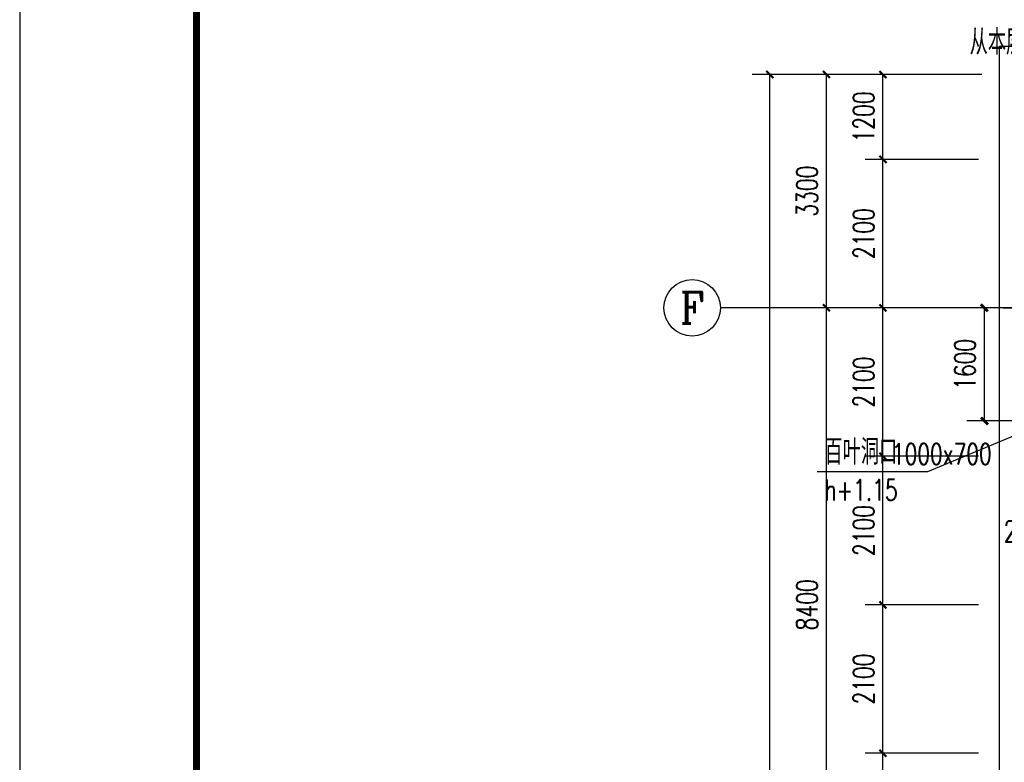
# Model space of a CAD drawing. Extents: x 797781 to 1255204, y 21234 to 1024248.
# Tile 590 of 656: x 881593 to 895525, y 678054 to 688556. Entities that reach past the tile are written whole.
import ezdxf
from ezdxf.enums import TextEntityAlignment as Align

# ---------------------------------------------------------------- set-up
doc = ezdxf.new("R2010")
doc.units = 0
doc.header["$LTSCALE"] = 1000
doc.header["$MEASUREMENT"] = 0
doc.linetypes.add('230303生产综合楼-平面图_t8$0$DOTE', pattern=[2.42, 2, -0.2, 0.02, -0.2])
for name, color, linetype in [('230303生产综合楼-平面图_t8$0$AXIS', 3, 'Continuous'), ('230303生产综合楼-平面图_t8$0$AXIS_TEXT', 7, 'Continuous'), ('230303生产综合楼-平面图_t8$0$DOTE', 1, '230303生产综合楼-平面图_t8$0$DOTE'), ('230303生产综合楼-平面图_t8$0$PUB_DIM', 3, 'Continuous'), ('230303生产综合楼-平面图_t8$0$PUB_TITLE', 4, 'Continuous'), ('230303生产综合楼-平面图_t8$0$看线', 115, 'Continuous'), ('AXIS_TEXT', 7, 'Continuous'), ('DIM_LEAD', 3, 'Continuous'), ('DIM_SYMB', 3, 'Continuous'), ('PUB_DIM', 3, 'Continuous'), ('PUB_TEXT', 7, 'Continuous')]:
    doc.layers.add(name, color=color, linetype=linetype)
doc.styles.add('230303生产综合楼-平面图_t8$0$_TCH_AXIS', font='COMPLEX', dxfattribs={"bigfont": 'GBCBIG'})
doc.styles.add('230303生产综合楼-平面图_T8$0$_TCH_DIM_T3', font='SIMPLEX', dxfattribs={"width": 0.705882, "bigfont": 'GBCBIG'})
doc.styles.add('_TCH_DIM', font='SIMPLEX', dxfattribs={"bigfont": 'GBCBIG'})
doc.styles.add('_TCH_DIM_T3', font='SIMPLEX', dxfattribs={"width": 0.705882, "bigfont": 'GBCBIG'})
doc.styles.add('COMPLEX', font='COMPLEX')
doc.dimstyles.new('230303生产综合楼-平面图_T8$0$_TCH_ARCH&&100', dxfattribs={"dimtxt": 297.5, "dimasz": 100, "dimexe": 250, "dimexo": 300, "dimgap": 126.25, "dimtad": 1, "dimdec": 0, "dimzin": 0, "dimdsep": 46, "dimtxsty": '230303生产综合楼-平面图_T8$0$_TCH_DIM_T3', "dimblk": '230303生产综合楼-平面图_t8$0$_ArchTick', "dimcen": 0.09, "dimclrt": 7, "dimazin": 2, "dimtfac": 1, "dimtdec": 0, "dimtix": 1, "dimtmove": 2, "dimatfit": 3, "dimfxl": 1, "dimtolj": 1, "dimtzin": 0, "dimarcsym": 0})
doc.dimstyles.new('_TCH_ARCH&&100', dxfattribs={"dimtxt": 297.5, "dimasz": 100, "dimexe": 250, "dimexo": 300, "dimgap": 126.25, "dimtad": 1, "dimdec": 0, "dimzin": 0, "dimdsep": 46, "dimtxsty": '_TCH_DIM_T3', "dimblk": 'ARCHTICK', "dimcen": 0.09, "dimclrt": 7, "dimazin": 2, "dimtfac": 1, "dimtdec": 0, "dimtix": 1, "dimtmove": 2, "dimatfit": 3, "dimfxl": 1, "dimtolj": 1, "dimtzin": 0, "dimarcsym": 0})

# ---------------------------------------------------------------- blocks, each defined once
blk = doc.blocks.new('AQ9-10')
at = {"layer": 'DIM_SYMB'}
blk.add_lwpolyline([(1012943, 684018, 0, 0, 0), (1015359, 684018, 0, 0, 0), (1015359, 683302, 80, 0, 0), (1015359, 683002, 0, 0, 0)], format="xyseb", dxfattribs=at)
at = {"layer": 'PUB_TEXT', "style": '_TCH_DIM'}
blk.add_text('从本层楼地面建筑标高起', height=357.45, dxfattribs=at).set_placement((1012943, 683578))
blk = doc.blocks.new('_ArchTick')
at = {"color": 0, "linetype": 'ByBlock', "const_width": 0.4}
blk.add_lwpolyline([(-0.5, -0.5), (0.5, 0.5)], dxfattribs=at)
blk = doc.blocks.new('*D6591')
at = {"layer": 'Defpoints', "color": 0, "transparency": 16777216}
for p in [(656845, 577280), (657759, 577280), (657759, 575679)]:
    blk.add_point(p, dxfattribs=at)
at = {"layer": 'PUB_DIM', "color": 0, "lineweight": -2, "transparency": 16777216}
for p, q in [((657459, 577280), (656595, 577280)), ((656845, 575679), (656845, 577280)), ((657459, 575679), (656595, 575679))]:
    blk.add_line(p, q, dxfattribs=at)
at = {"layer": 'PUB_DIM', "color": 0, "lineweight": -2, "transparency": 16777216, "xscale": 100, "yscale": 100, "zscale": 100}
for p, rotation in [((656845, 577280), 90), ((656845, 575679), 270)]:
    blk.add_blockref('_ArchTick', p, dxfattribs=dict(at, rotation=rotation))
at = {"layer": 'PUB_DIM', "color": 7, "transparency": 16777216, "insert": (656570, 576480), "char_height": 297.5, "attachment_point": 5, "rotation": 90, "style": '_TCH_DIM_T3'}
blk.add_mtext('\\A1;1600', dxfattribs=at)
blk = doc.blocks.new('230303生产综合楼-平面图_t8$0$_ArchTick')
at = {"color": 0, "linetype": 'ByBlock', "const_width": 0.3}
blk.add_lwpolyline([(-0.5, -0.5), (0.5, 0.5)], dxfattribs=at)
blk = doc.blocks.new('*D4894')
at = {"layer": '230303生产综合楼-平面图_t8$0$PUB_DIM', "color": 0, "lineweight": -2, "transparency": 16777216}
for p, q in [((896158, 681047), (896058, 681047)), ((896158, 681047), (896358, 681047)), ((896358, 681047), (896458, 681047)), ((896158, 680747), (896158, 680797)), ((896358, 680747), (896358, 680797))]:
    blk.add_line(p, q, dxfattribs=at)
at = {"layer": 'Defpoints', "color": 0, "transparency": 16777216}
for p in [(896158, 681047), (896358, 681047), (896358, 681047)]:
    blk.add_point(p, dxfattribs=at)
at = {"layer": '230303生产综合楼-平面图_t8$0$PUB_DIM', "color": 0, "lineweight": -2, "transparency": 16777216, "xscale": 100, "yscale": 100, "zscale": 100}
blk.add_blockref('230303生产综合楼-平面图_t8$0$_ArchTick', (896158, 681047), dxfattribs=at)
at = {"layer": '230303生产综合楼-平面图_t8$0$PUB_DIM', "color": 0, "lineweight": -2, "transparency": 16777216, "xscale": 100, "yscale": 100, "zscale": 100, "rotation": 180}
blk.add_blockref('230303生产综合楼-平面图_t8$0$_ArchTick', (896358, 681047), dxfattribs=at)
at = {"layer": '230303生产综合楼-平面图_t8$0$PUB_DIM', "color": 7, "transparency": 16777216, "insert": (895788, 681322), "char_height": 297.5, "attachment_point": 5, "style": '230303生产综合楼-平面图_T8$0$_TCH_DIM_T3'}
blk.add_mtext('\\A1;200', dxfattribs=at)
blk = doc.blocks.new('*D5741')
at = {"layer": '230303生产综合楼-平面图_t8$0$AXIS', "color": 0, "lineweight": -2, "transparency": 16777216}
for p, q in [((895158, 678181), (893558, 678181)), ((893808, 676081), (893808, 678181)), ((895158, 676081), (893558, 676081))]:
    blk.add_line(p, q, dxfattribs=at)
at = {"layer": 'Defpoints', "color": 0, "transparency": 16777216}
for p in [(893808, 678181), (895458, 678181), (895458, 676081)]:
    blk.add_point(p, dxfattribs=at)
at = {"layer": '230303生产综合楼-平面图_t8$0$AXIS', "color": 0, "lineweight": -2, "transparency": 16777216, "xscale": 100, "yscale": 100, "zscale": 100}
for p, rotation in [((893808, 678181), 90), ((893808, 676081), 270)]:
    blk.add_blockref('230303生产综合楼-平面图_t8$0$_ArchTick', p, dxfattribs=dict(at, rotation=rotation))
at = {"layer": '230303生产综合楼-平面图_t8$0$AXIS', "color": 7, "transparency": 16777216, "insert": (893533, 677131), "char_height": 297.5, "attachment_point": 5, "rotation": 90, "style": '230303生产综合楼-平面图_T8$0$_TCH_DIM_T3'}
blk.add_mtext('\\A1;2100', dxfattribs=at)
blk = doc.blocks.new('*D5742')
at = {"layer": '230303生产综合楼-平面图_t8$0$AXIS', "color": 0, "lineweight": -2, "transparency": 16777216}
for p, q in [((895158, 680281), (893558, 680281)), ((893808, 678181), (893808, 680281)), ((895158, 678181), (893558, 678181))]:
    blk.add_line(p, q, dxfattribs=at)
at = {"layer": 'Defpoints', "color": 0, "transparency": 16777216}
for p in [(893808, 680281), (895458, 680281), (895458, 678181)]:
    blk.add_point(p, dxfattribs=at)
at = {"layer": '230303生产综合楼-平面图_t8$0$AXIS', "color": 0, "lineweight": -2, "transparency": 16777216, "xscale": 100, "yscale": 100, "zscale": 100}
for p, rotation in [((893808, 680281), 90), ((893808, 678181), 270)]:
    blk.add_blockref('230303生产综合楼-平面图_t8$0$_ArchTick', p, dxfattribs=dict(at, rotation=rotation))
at = {"layer": '230303生产综合楼-平面图_t8$0$AXIS', "color": 7, "transparency": 16777216, "insert": (893533, 679231), "char_height": 297.5, "attachment_point": 5, "rotation": 90, "style": '230303生产综合楼-平面图_T8$0$_TCH_DIM_T3'}
blk.add_mtext('\\A1;2100', dxfattribs=at)
blk = doc.blocks.new('*D5743')
at = {"layer": '230303生产综合楼-平面图_t8$0$AXIS', "color": 0, "lineweight": -2, "transparency": 16777216}
for p, q in [((895158, 682381), (893558, 682381)), ((893808, 680281), (893808, 682381)), ((895158, 680281), (893558, 680281))]:
    blk.add_line(p, q, dxfattribs=at)
at = {"layer": 'Defpoints', "color": 0, "transparency": 16777216}
for p in [(893808, 682381), (895458, 682381), (895458, 680281)]:
    blk.add_point(p, dxfattribs=at)
at = {"layer": '230303生产综合楼-平面图_t8$0$AXIS', "color": 0, "lineweight": -2, "transparency": 16777216, "xscale": 100, "yscale": 100, "zscale": 100}
for p, rotation in [((893808, 682381), 90), ((893808, 680281), 270)]:
    blk.add_blockref('230303生产综合楼-平面图_t8$0$_ArchTick', p, dxfattribs=dict(at, rotation=rotation))
at = {"layer": '230303生产综合楼-平面图_t8$0$AXIS', "color": 7, "transparency": 16777216, "insert": (893533, 681331), "char_height": 297.5, "attachment_point": 5, "rotation": 90, "style": '230303生产综合楼-平面图_T8$0$_TCH_DIM_T3'}
blk.add_mtext('\\A1;2100', dxfattribs=at)
blk = doc.blocks.new('*D5744')
at = {"layer": '230303生产综合楼-平面图_t8$0$AXIS', "color": 0, "lineweight": -2, "transparency": 16777216}
for p, q in [((895158, 684481), (893558, 684481)), ((893808, 682381), (893808, 684481)), ((895158, 682381), (893558, 682381))]:
    blk.add_line(p, q, dxfattribs=at)
at = {"layer": 'Defpoints', "color": 0, "transparency": 16777216}
for p in [(893808, 684481), (895458, 684481), (895458, 682381)]:
    blk.add_point(p, dxfattribs=at)
at = {"layer": '230303生产综合楼-平面图_t8$0$AXIS', "color": 0, "lineweight": -2, "transparency": 16777216, "xscale": 100, "yscale": 100, "zscale": 100}
for p, rotation in [((893808, 684481), 90), ((893808, 682381), 270)]:
    blk.add_blockref('230303生产综合楼-平面图_t8$0$_ArchTick', p, dxfattribs=dict(at, rotation=rotation))
at = {"layer": '230303生产综合楼-平面图_t8$0$AXIS', "color": 7, "transparency": 16777216, "insert": (893533, 683431), "char_height": 297.5, "attachment_point": 5, "rotation": 90, "style": '230303生产综合楼-平面图_T8$0$_TCH_DIM_T3'}
blk.add_mtext('\\A1;2100', dxfattribs=at)
blk = doc.blocks.new('*D5745')
at = {"layer": '230303生产综合楼-平面图_t8$0$AXIS', "color": 0, "lineweight": -2, "transparency": 16777216}
for p, q in [((895158, 686581), (893558, 686581)), ((893808, 684481), (893808, 686581)), ((895158, 684481), (893558, 684481))]:
    blk.add_line(p, q, dxfattribs=at)
at = {"layer": 'Defpoints', "color": 0, "transparency": 16777216}
for p in [(893808, 686581), (895458, 686581), (895458, 684481)]:
    blk.add_point(p, dxfattribs=at)
at = {"layer": '230303生产综合楼-平面图_t8$0$AXIS', "color": 0, "lineweight": -2, "transparency": 16777216, "xscale": 100, "yscale": 100, "zscale": 100}
for p, rotation in [((893808, 686581), 90), ((893808, 684481), 270)]:
    blk.add_blockref('230303生产综合楼-平面图_t8$0$_ArchTick', p, dxfattribs=dict(at, rotation=rotation))
at = {"layer": '230303生产综合楼-平面图_t8$0$AXIS', "color": 7, "transparency": 16777216, "insert": (893533, 685531), "char_height": 297.5, "attachment_point": 5, "rotation": 90, "style": '230303生产综合楼-平面图_T8$0$_TCH_DIM_T3'}
blk.add_mtext('\\A1;2100', dxfattribs=at)
blk = doc.blocks.new('*D5746')
at = {"layer": '230303生产综合楼-平面图_t8$0$AXIS', "color": 0, "lineweight": -2, "transparency": 16777216}
for p, q in [((895158, 687781), (893558, 687781)), ((893808, 686581), (893808, 687781)), ((895158, 686581), (893558, 686581))]:
    blk.add_line(p, q, dxfattribs=at)
at = {"layer": 'Defpoints', "color": 0, "transparency": 16777216}
for p in [(893808, 687781), (895458, 687781), (895458, 686581)]:
    blk.add_point(p, dxfattribs=at)
at = {"layer": '230303生产综合楼-平面图_t8$0$AXIS', "color": 0, "lineweight": -2, "transparency": 16777216, "xscale": 100, "yscale": 100, "zscale": 100}
for p, rotation in [((893808, 687781), 90), ((893808, 686581), 270)]:
    blk.add_blockref('230303生产综合楼-平面图_t8$0$_ArchTick', p, dxfattribs=dict(at, rotation=rotation))
at = {"layer": '230303生产综合楼-平面图_t8$0$AXIS', "color": 7, "transparency": 16777216, "insert": (893533, 687181), "char_height": 297.5, "attachment_point": 5, "rotation": 90, "style": '230303生产综合楼-平面图_T8$0$_TCH_DIM_T3'}
blk.add_mtext('\\A1;1200', dxfattribs=at)
blk = doc.blocks.new('*D6188')
at = {"layer": '230303生产综合楼-平面图_t8$0$AXIS', "color": 0, "lineweight": -2, "transparency": 16777216}
for p, q in [((895208, 684481), (892758, 684481)), ((893008, 676081), (893008, 684481)), ((895208, 676081), (892758, 676081))]:
    blk.add_line(p, q, dxfattribs=at)
at = {"layer": 'Defpoints', "color": 0, "transparency": 16777216}
for p in [(893008, 684481), (895508, 684481), (895508, 676081)]:
    blk.add_point(p, dxfattribs=at)
at = {"layer": '230303生产综合楼-平面图_t8$0$AXIS', "color": 0, "lineweight": -2, "transparency": 16777216, "xscale": 100, "yscale": 100, "zscale": 100}
for p, rotation in [((893008, 684481), 90), ((893008, 676081), 270)]:
    blk.add_blockref('230303生产综合楼-平面图_t8$0$_ArchTick', p, dxfattribs=dict(at, rotation=rotation))
at = {"layer": '230303生产综合楼-平面图_t8$0$AXIS', "color": 7, "transparency": 16777216, "insert": (892733, 680281), "char_height": 297.5, "attachment_point": 5, "rotation": 90, "style": '230303生产综合楼-平面图_T8$0$_TCH_DIM_T3'}
blk.add_mtext('\\A1;8400', dxfattribs=at)
blk = doc.blocks.new('*D6189')
at = {"layer": '230303生产综合楼-平面图_t8$0$AXIS', "color": 0, "lineweight": -2, "transparency": 16777216}
for p, q in [((895208, 687781), (892758, 687781)), ((893008, 684481), (893008, 687781)), ((895208, 684481), (892758, 684481))]:
    blk.add_line(p, q, dxfattribs=at)
at = {"layer": 'Defpoints', "color": 0, "transparency": 16777216}
for p in [(893008, 687781), (895508, 687781), (895508, 684481)]:
    blk.add_point(p, dxfattribs=at)
at = {"layer": '230303生产综合楼-平面图_t8$0$AXIS', "color": 0, "lineweight": -2, "transparency": 16777216, "xscale": 100, "yscale": 100, "zscale": 100}
for p, rotation in [((893008, 687781), 90), ((893008, 684481), 270)]:
    blk.add_blockref('230303生产综合楼-平面图_t8$0$_ArchTick', p, dxfattribs=dict(at, rotation=rotation))
at = {"layer": '230303生产综合楼-平面图_t8$0$AXIS', "color": 7, "transparency": 16777216, "insert": (892733, 686131), "char_height": 297.5, "attachment_point": 5, "rotation": 90, "style": '230303生产综合楼-平面图_T8$0$_TCH_DIM_T3'}
blk.add_mtext('\\A1;3300', dxfattribs=at)
blk = doc.blocks.new('*D6190')
at = {"layer": '230303生产综合楼-平面图_t8$0$AXIS', "color": 0, "lineweight": -2, "transparency": 16777216}
for p, q in [((895208, 687781), (891958, 687781)), ((892208, 664381), (892208, 687781)), ((895208, 664381), (891958, 664381))]:
    blk.add_line(p, q, dxfattribs=at)
at = {"layer": 'Defpoints', "color": 0, "transparency": 16777216}
for p in [(892208, 687781), (895508, 687781), (895508, 664381)]:
    blk.add_point(p, dxfattribs=at)
at = {"layer": '230303生产综合楼-平面图_t8$0$AXIS', "color": 0, "lineweight": -2, "transparency": 16777216, "xscale": 100, "yscale": 100, "zscale": 100}
for p, rotation in [((892208, 687781), 90), ((892208, 664381), 270)]:
    blk.add_blockref('230303生产综合楼-平面图_t8$0$_ArchTick', p, dxfattribs=dict(at, rotation=rotation))
at = {"layer": '230303生产综合楼-平面图_t8$0$AXIS', "color": 7, "transparency": 16777216, "insert": (891933, 676081), "char_height": 297.5, "attachment_point": 5, "rotation": 90, "style": '230303生产综合楼-平面图_T8$0$_TCH_DIM_T3'}
blk.add_mtext('\\A1;23400', dxfattribs=at)
blk = doc.blocks.new('_AXISO')
blk.add_circle((0, 0), 0.5)
at = {"layer": 'AXIS_TEXT', "style": 'COMPLEX', "width": 1.041667}
blk.add_attdef('A', text='', height=0.56, dxfattribs=at).set_placement((-0.25, -0.28), (0.25, -0.28), align=Align.FIT)
blk = doc.blocks.new('6-9FND69')
at = {"layer": 'DIM_LEAD'}
for p, q in [((657759, 575679.5), (656039.7, 574958.2)), ((656039.7, 574958.2), (654476.3, 574958.2))]:
    blk.add_line(p, q, dxfattribs=at)
at = {"layer": 'PUB_TEXT', "style": '_TCH_DIM'}
blk.add_text('百叶洞口', height=357.45, dxfattribs=at).set_placement((654581.3, 575063.2))
at = {"layer": 'PUB_TEXT', "style": '_TCH_DIM', "width": 0.705882}
for s, p in [('1000x700', (655534.5, 575063.2)), ('h+1.15', (654581.3, 574555.7))]:
    blk.add_text(s, height=297.5, dxfattribs=at).set_placement(p)
at = {"layer": 'PUB_DIM'}
dim = blk.add_aligned_dim(p1=(657759, 575679.5), p2=(657759, 577279.7), distance=913.7, dimstyle='_TCH_ARCH&&100', dxfattribs=at)
dim.commit()
dim.dimension.update_dxf_attribs({"geometry": '*D6591', "text_midpoint": (656570.3, 576479.6)})

msp = doc.modelspace()

# ---------------------------------------------------------------- linework, layer by layer
at = {"layer": '230303生产综合楼-平面图_t8$0$AXIS'}
msp.add_line((895508, 684481.1), (891508, 684481.1), dxfattribs=at)
msp.add_line((895508, 684481.1), (891508, 684481.1), dxfattribs=at)
at = {"layer": '230303生产综合楼-平面图_t8$0$DOTE'}
msp.add_line((895508, 684481.1), (989908, 684481.1), dxfattribs=at)
at = {"layer": '230303生产综合楼-平面图_t8$0$PUB_TITLE'}
msp.add_lwpolyline([(881593.5, 643157.1), (1007693.5, 643157.1), (1007693.5, 702557.1), (881593.5, 702557.1)], close=True, dxfattribs=at)
at = {"layer": '230303生产综合楼-平面图_t8$0$PUB_TITLE', "const_width": 100}
msp.add_lwpolyline([(884093.5, 644157.1), (1006693.5, 644157.1), (1006693.5, 701557.1), (884093.5, 701557.1)], close=True, dxfattribs=at)
at = {"layer": '230303生产综合楼-平面图_t8$0$看线'}
msp.add_lwpolyline([(895458, 688181.1), (964094.7, 688181.1), (989958, 685461.4), (989958, 663981.1), (895458, 663981.1)], close=True, dxfattribs=at)

# ---------------------------------------------------------------- block references
for name, p in [('AQ9-10', (-117908.2, 4481.2)), ('6-9FND69', (238399, 107201.5))]:
    msp.add_blockref(name, p)
at = {"layer": '230303生产综合楼-平面图_t8$0$AXIS'}
ref = msp.add_blockref('_AXISO', (891108, 684481.1), dxfattribs=dict(at, xscale=800, yscale=800, zscale=800))
ref.add_attrib('A', 'F', dxfattribs={"layer": '230303生产综合楼-平面图_t8$0$AXIS_TEXT', "ltscale": 2, "height": 445.4, "style": '230303生产综合楼-平面图_t8$0$_TCH_AXIS'}).set_placement((890938.3, 684258.4), (891277.7, 684258.4), align=Align.FIT)
ref = msp.add_blockref('_AXISO', (891108, 684481.1), dxfattribs=dict(at, xscale=800, yscale=800, zscale=800))
ref.add_attrib('A', 'F', dxfattribs={"layer": '230303生产综合楼-平面图_t8$0$AXIS_TEXT', "ltscale": 2, "height": 445.4, "style": '230303生产综合楼-平面图_t8$0$_TCH_AXIS'}).set_placement((890938.3, 684258.4), (891277.7, 684258.4), align=Align.FIT)

# ---------------------------------------------------------------- dimensions: what is measured, and where the dimension line sits
for p1, p2, distance, picture, middle in [((895508, 664381.1), (895508, 687781.1), 3300, '*D6190', (891933, 676081.1)), ((895508, 684481.1), (895508, 687781.1), 2500, '*D6189', (892733, 686131.1)), ((895458, 686581.1), (895458, 687781.1), 1650, '*D5746', (893533, 687181.1)), ((895458, 684481.1), (895458, 686581.1), 1650, '*D5745', (893533, 685531.1)), ((895508, 676081.1), (895508, 684481.1), 2500, '*D6188', (892733, 680281.1)), ((895458, 682381.1), (895458, 684481.1), 1650, '*D5744', (893533, 683431.1)), ((895458, 680281.1), (895458, 682381.1), 1650, '*D5743', (893533, 681331.1)), ((895458, 678181.1), (895458, 680281.1), 1650, '*D5742', (893533, 679231.1)), ((895458, 676081.1), (895458, 678181.1), 1650, '*D5741', (893533, 677131.1))]:
    dim = msp.add_aligned_dim(p1=p1, p2=p2, distance=distance, dimstyle='230303生产综合楼-平面图_T8$0$_TCH_ARCH&&100', dxfattribs=at)
    dim.commit()
    dim.dimension.update_dxf_attribs({"geometry": picture, "text_midpoint": middle})
at = {"layer": '230303生产综合楼-平面图_t8$0$PUB_DIM'}
dim = msp.add_linear_dim(base=(896358, 681046.6), p1=(896158, 681046.6), p2=(896358, 681046.6), angle=0, dimstyle='230303生产综合楼-平面图_T8$0$_TCH_ARCH&&100', dxfattribs=at)
dim.commit()
dim.dimension.update_dxf_attribs({"geometry": '*D4894', "text_midpoint": (895788, 681321.6), "dimtype": 161})

doc.saveas('drawing.dxf')
